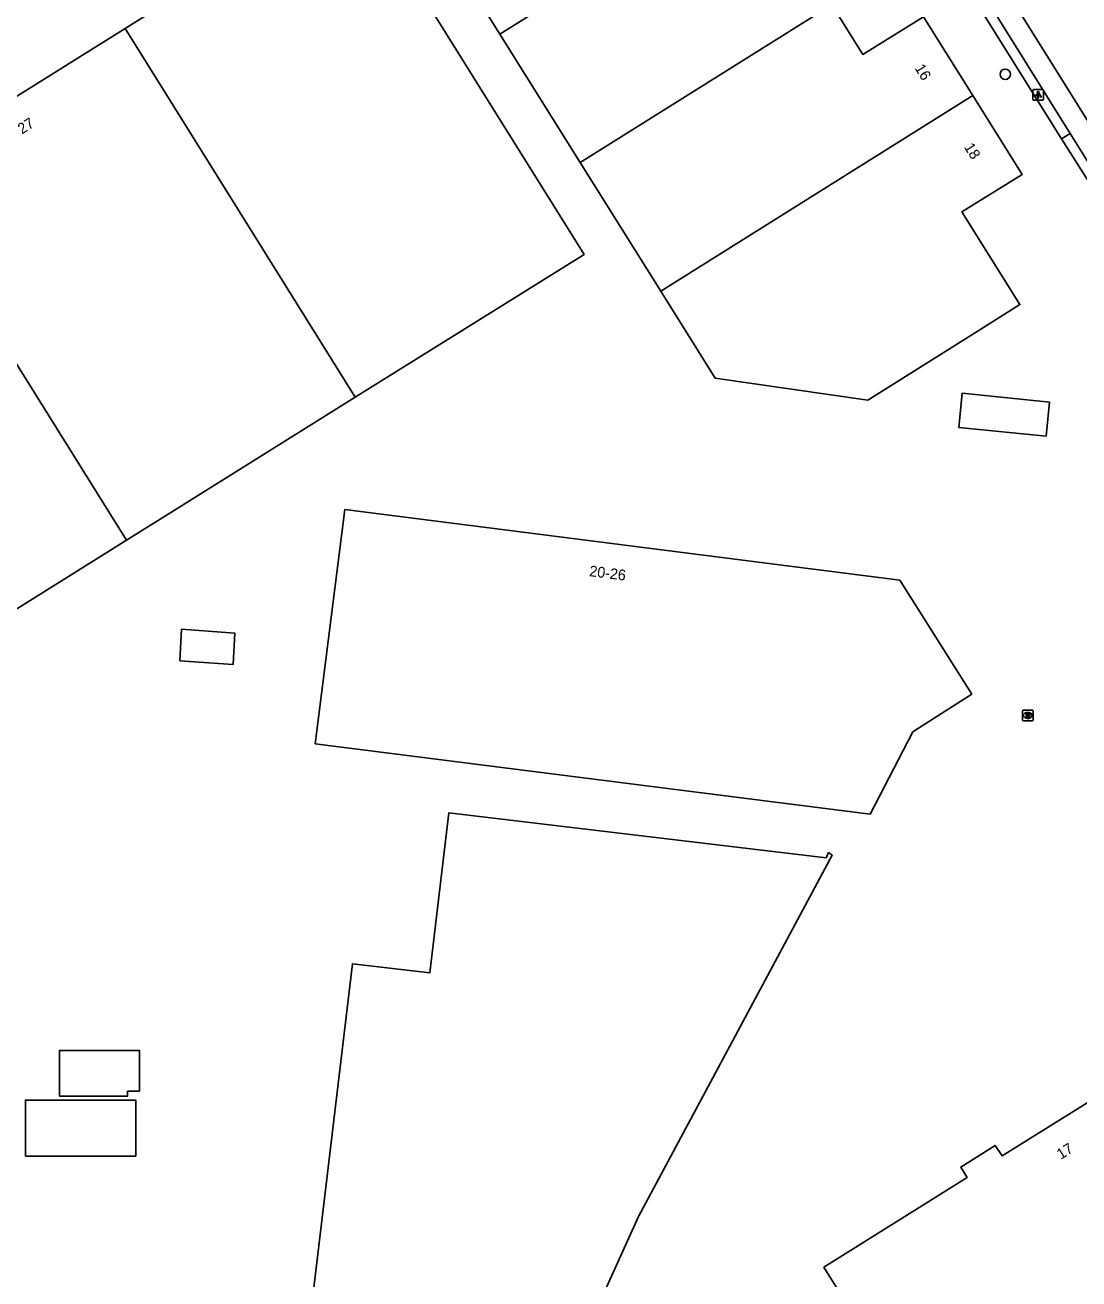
# Model space of a CAD drawing. Extents: x 158461 to 159795, y 387220 to 388672.
# Drawn here: x 158664.1 to 158762.6, y 387554.1 to 387671.3 of the extents above; entities that cross this region are included whole.
import ezdxf

# ---------------------------------------------------------------- set-up
doc = ezdxf.new("R2010")
doc.units = 0
for name, color, linetype in [('IMGEO_Boom', 7, 'Continuous'), ('IMGEO_Lichtpunt', 7, 'Continuous'), ('IMGEO_Pand', 7, 'Continuous'), ('IMGEO_Pand_nummerreeks', 7, 'Continuous'), ('IMGEO_Rijbaan_lokaal_gesloten', 7, 'Continuous'), ('IMGEO_Rioolput', 7, 'Continuous'), ('IMGEO_Voetpad_open', 7, 'Continuous')]:
    doc.layers.add(name, color=color, linetype=linetype)

msp = doc.modelspace()

# ---------------------------------------------------------------- linework, layer by layer
at = {"layer": 'IMGEO_Boom'}
msp.add_circle((158755.68, 387666.66), 0.489, dxfattribs=at)
at = {"layer": 'IMGEO_Lichtpunt'}
for p, q in [((158758.25, 387665.14), (158758.25, 387664.34)), ((158758.25, 387665.14), (158758.25, 387664.34)), ((158759.15, 387665.24), (158758.35, 387665.24)), ((158759.15, 387665.24), (158758.35, 387665.24)), ((158759.25, 387664.34), (158759.25, 387665.14)), ((158759.25, 387664.34), (158759.25, 387665.14)), ((158758.35, 387664.24), (158759.15, 387664.24)), ((158758.35, 387664.24), (158759.15, 387664.24))]:
    msp.add_line(p, q, dxfattribs=at)
for points in [[(158758.63, 387664.81), (158758.66, 387664.78), (158758.48, 387664.52), (158758.44, 387664.55), (158758.63, 387664.81)], [(158758.73, 387664.76), (158758.77, 387664.76), (158758.77, 387664.44), (158758.73, 387664.44), (158758.73, 387664.76)], [(158758.84, 387664.78), (158758.88, 387664.81), (158759.06, 387664.54), (158759.02, 387664.52), (158758.84, 387664.78)]]:
    msp.add_lwpolyline(points, dxfattribs=at)
msp.add_circle((158758.75, 387664.94), 0.0994, dxfattribs=at)
for centre, start, end in [((158758.35, 387665.14), 90, 180), ((158758.35, 387665.14), 90, 180), ((158759.15, 387665.14), 0, 90), ((158759.15, 387665.14), 0, 90), ((158758.35, 387664.34), 180, 270), ((158758.35, 387664.34), 180, 270), ((158759.15, 387664.34), 270, 0), ((158759.15, 387664.34), 270, 360)]:
    msp.add_arc(centre, 0.0946, start, end, dxfattribs=at)
at = {"layer": 'IMGEO_Pand'}
for points in [[(158708.46, 387670.4), (158737.65, 387688.69)], [(158673.44, 387670.93), (158694.83, 387684.29), (158716.33, 387649.84), (158694.95, 387636.49)], [(158708.46, 387670.4), (158700.95, 387682.42)], [(158739.47, 387673.14), (158715.97, 387658.41)], [(158739.47, 387673.14), (158742.37, 387668.51), (158748.05, 387672.04), (158752.66, 387664.67)], [(158652.07, 387657.57), (158673.44, 387670.93)], [(158673.44, 387670.93), (158694.95, 387636.49)], [(158715.97, 387658.41), (158708.46, 387670.4)], [(158752.66, 387664.67), (158757.27, 387657.3), (158751.62, 387653.81), (158757.04, 387645.14), (158752.81, 387642.48), (158742.83, 387636.21), (158728.56, 387638.28), (158723.49, 387646.39)], [(158723.49, 387646.39), (158752.66, 387664.67)], [(158723.49, 387646.39), (158715.97, 387658.41)], [(158673.58, 387623.13), (158652.2, 387609.78), (158636.11, 387635.53), (158630.68, 387644.21), (158652.07, 387657.57)], [(158673.58, 387623.13), (158652.07, 387657.57)], [(158694.95, 387636.49), (158678.22, 387626.04), (158673.58, 387623.13)], [(158759.49, 387632.85), (158751.33, 387633.68), (158751.65, 387636.87), (158759.82, 387636.03), (158759.49, 387632.85)], [(158691.19, 387604.13), (158693.98, 387626.01), (158745.83, 387619.39), (158752.54, 387608.75), (158747.58, 387605.58), (158747.05, 387605.24), (158743.07, 387597.55), (158691.19, 387604.13)], [(158678.55, 387611.86), (158678.7, 387614.82), (158683.69, 387614.47), (158683.54, 387611.52), (158678.55, 387611.86)], [(158690.46, 387548.09), (158694.68, 387583.58), (158701.91, 387582.72), (158703.69, 387597.67), (158738.94, 387593.48), (158739.16, 387593.96), (158739.52, 387593.71), (158721.42, 387559.96), (158715.06, 387545.94), (158714.78, 387545.3), (158714.23, 387545.33)], [(158749.52, 387537.93), (158738.74, 387555.23), (158752.11, 387563.62), (158751.52, 387564.59), (158754.72, 387566.61), (158755.39, 387565.62), (158781.52, 387581.92), (158792.35, 387564.63), (158749.52, 387537.93)], [(158674.8, 387571.66), (158673.68, 387571.66), (158673.68, 387571.21), (158667.32, 387571.21), (158667.32, 387575.46), (158674.03, 387575.46), (158674.8, 387575.46), (158674.8, 387571.66)], [(158664.14, 387565.61), (158664.14, 387570.84), (158674.44, 387570.84), (158674.44, 387565.61), (158664.14, 387565.61)]]:
    msp.add_lwpolyline(points, dxfattribs=at)
at = {"layer": 'IMGEO_Rijbaan_lokaal_gesloten'}
msp.add_lwpolyline([(158782.56, 387631.67), (158717.38, 387735.85)], dxfattribs=at)
at = {"layer": 'IMGEO_Rioolput'}
for p, q in [((158757.28, 387606.34), (158757.28, 387607.2)), ((158757.35, 387607.27), (158758.21, 387607.27)), ((158757.77, 387607.05), (158757.79, 387607.05)), ((158758.28, 387607.2), (158758.28, 387606.34)), ((158758.21, 387606.27), (158757.35, 387606.27)), ((158757.79, 387606.49), (158757.76, 387606.49))]:
    msp.add_line(p, q, dxfattribs=at)
for points in [[(158757.28, 387606.34), (158757.28, 387607.2)], [(158757.35, 387607.27), (158758.21, 387607.27)], [(158757.87, 387606.97), (158757.62, 387606.97), (158757.62, 387606.57)], [(158757.62, 387606.57), (158757.74, 387606.57), (158757.74, 387606.73), (158757.75, 387606.73)], [(158757.79, 387606.89), (158757.74, 387606.89), (158757.74, 387606.81)], [(158757.74, 387606.81), (158757.79, 387606.81)], [(158757.8, 387606.7), (158757.87, 387606.57), (158758.01, 387606.57), (158757.94, 387606.7)], [(158758.28, 387607.2), (158758.28, 387606.34)], [(158758.21, 387606.27), (158757.35, 387606.27)]]:
    msp.add_lwpolyline(points, dxfattribs=at)
for centre, radius, start, end in [((158757.36, 387607.19), 0.0765, 91.552, 178.448), ((158757.36, 387607.19), 0.0765, 91.552, 178.448), ((158757.75, 387606.68), 0.0533, 26.0293, 88.6989), ((158757.8, 387606.79), 0.0964, 77.0061, 93.1865), ((158757.78, 387607), 0.19, 274.7715, 282.9687), ((158757.81, 387606.85), 0.0378, 276.6634, 79.6772), ((158757.87, 387606.86), 0.109, 350.3612, 89.416), ((158757.87, 387606.86), 0.112, 277.5842, 350.9817), ((158757.85, 387606.64), 0.108, 29.5134, 73.7905), ((158758.2, 387607.19), 0.0765, 1.552, 88.448), ((158758.2, 387607.19), 0.0765, 1.552, 88.448), ((158757.36, 387606.35), 0.0765, 181.552, 268.448), ((158757.36, 387606.35), 0.0765, 181.552, 268.448), ((158758.2, 387606.35), 0.0765, 271.552, 358.448), ((158758.2, 387606.35), 0.0765, 271.552, 358.448)]:
    msp.add_arc(centre, radius, start, end, dxfattribs=at)
for centre, major_axis, ratio, start_param, end_param in [((158757.77, 387606.77), (-0.387, 0.002), 0.722429, 4.712389, 7.853982), ((158757.79, 387606.77), (-0.39, 0.002), 0.717154, 1.570796, 4.712389)]:
    msp.add_ellipse(centre, major_axis=major_axis, ratio=ratio, start_param=start_param, end_param=end_param, dxfattribs=at)
at = {"layer": 'IMGEO_Voetpad_open'}
for points in [[(158753.27, 387674.73), (158761.73, 387661.12)], [(158760.94, 387660.62), (158752.45, 387674.21)], [(158761.73, 387661.12), (158760.94, 387660.62)], [(158764.23, 387655.43), (158760.94, 387660.62)], [(158761.73, 387661.12), (158765, 387655.89)]]:
    msp.add_lwpolyline(points, dxfattribs=at)

# ---------------------------------------------------------------- texts
at = {"layer": 'IMGEO_Pand_nummerreeks'}
for s, rotation, p in [('16', 302.0194, (158747.18, 387667.24)), ('27', 32.0012, (158663.8, 387661.03)), ('18', 302.0194, (158751.79, 387659.87)), ('20-26', 352.7248, (158716.77, 387619.79)), ('17', 31.9508, (158760.87, 387565.26))]:
    msp.add_text(s, height=1, rotation=rotation, dxfattribs=at).set_placement(p)

doc.saveas('drawing.dxf')
